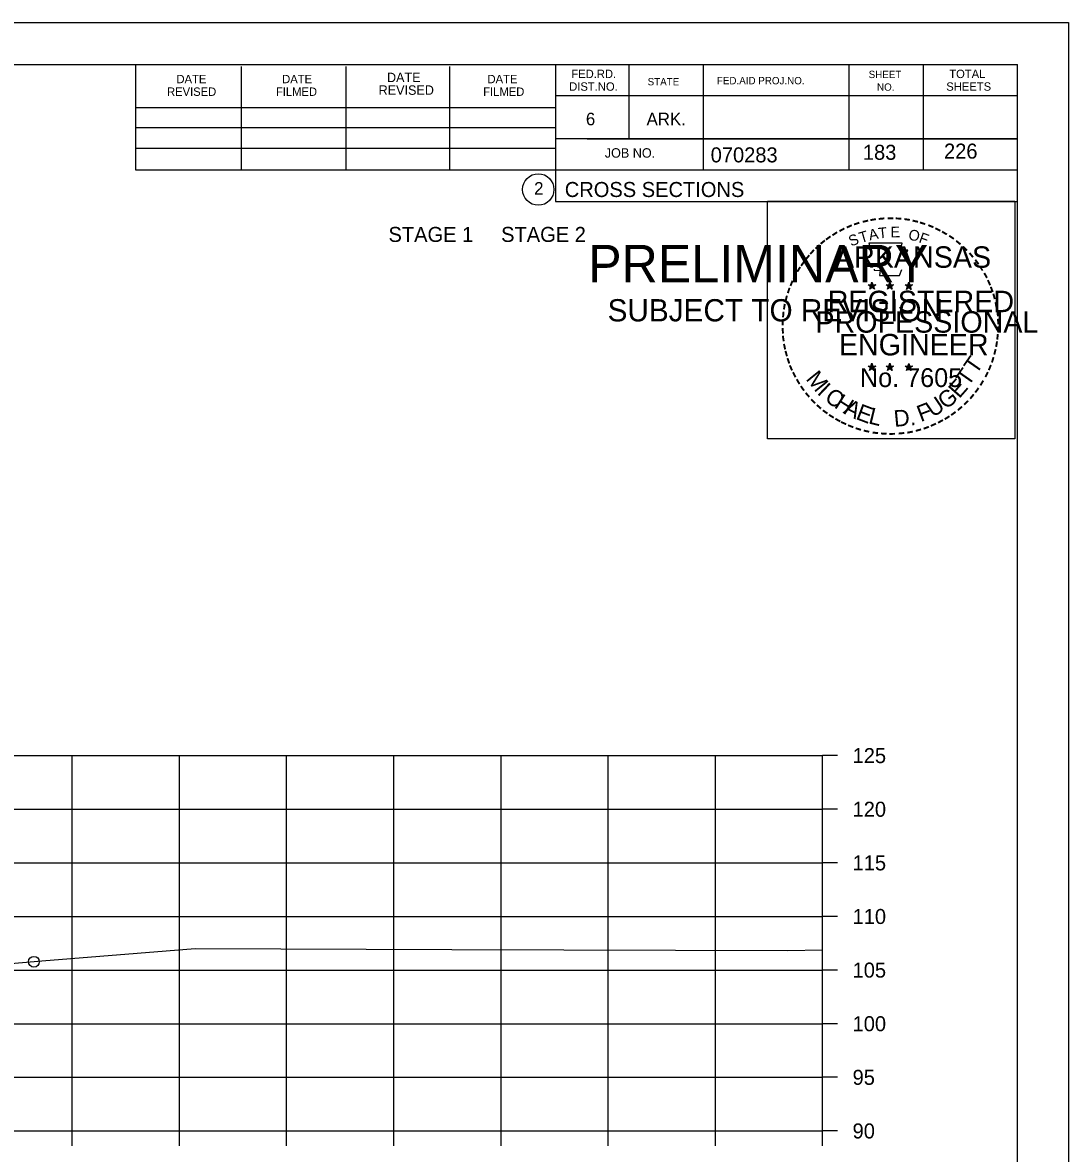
# Model space of a CAD drawing. Extents: x 1175611 to 1176402, y -433344 to -416213.
# Drawn here: x 1175846.3 to 1175943.9, y -425555.5 to -425450 of the extents above; entities that cross this region are included whole.
import ezdxf

# ---------------------------------------------------------------- set-up
doc = ezdxf.new("R2010")
doc.units = 0
for name, color, linetype in [('Default', 7, 'Continuous'), ('R_Axis', 7, 'Continuous'), ('R_Axis Annot', 7, 'Continuous'), ('R_Border', 7, 'Continuous'), ('R_Border Notes', 7, 'Continuous'), ('R_Border PE', 7, 'Continuous'), ('R_Border Prem', 7, 'Continuous'), ('R_Exist Surface', 7, 'Continuous'), ('R_Grid', 7, 'Continuous'), ('R_No Plot', 7, 'Continuous')]:
    doc.layers.add(name, color=color, linetype=linetype)

msp = doc.modelspace()

# ---------------------------------------------------------------- linework, layer by layer
at = {"layer": 'R_Axis'}
for p, q in [((1175920.97, -425553.38), (1175920.97, -425518.38)), ((1175922.37, -425518.38), (1175920.97, -425518.38)), ((1175922.37, -425523.38), (1175920.97, -425523.38)), ((1175922.37, -425528.38), (1175920.97, -425528.38)), ((1175922.37, -425533.38), (1175920.97, -425533.38)), ((1175922.37, -425538.38), (1175920.97, -425538.38)), ((1175922.37, -425543.38), (1175920.97, -425543.38)), ((1175922.37, -425548.38), (1175920.97, -425548.38)), ((1175640.97, -425553.38), (1175920.97, -425553.38)), ((1175850.97, -425554.78), (1175850.97, -425553.38)), ((1175860.97, -425554.78), (1175860.97, -425553.38)), ((1175870.97, -425554.78), (1175870.97, -425553.38)), ((1175880.97, -425554.78), (1175880.97, -425553.38)), ((1175890.97, -425554.78), (1175890.97, -425553.38)), ((1175900.97, -425554.78), (1175900.97, -425553.38)), ((1175910.97, -425554.78), (1175910.97, -425553.38)), ((1175920.97, -425554.78), (1175920.97, -425553.38)), ((1175922.37, -425553.38), (1175920.97, -425553.38))]:
    msp.add_line(p, q, dxfattribs=at)
at = {"layer": 'R_Border'}
for p, q in [((1175622.97, -425453.92), (1175939.15, -425453.92)), ((1175856.89, -425463.8), (1175856.89, -425453.92)), ((1175866.75, -425463.8), (1175866.75, -425454.12)), ((1175876.51, -425463.8), (1175876.51, -425454.12)), ((1175886.19, -425463.8), (1175886.19, -425454.12)), ((1175896.05, -425453.92), (1175896.05, -425466.72)), ((1175902.89, -425453.92), (1175902.89, -425460.86)), ((1175909.83, -425453.92), (1175909.83, -425463.8)), ((1175923.41, -425453.92), (1175923.41, -425463.8)), ((1175930.35, -425453.92), (1175930.35, -425463.8)), ((1175939.15, -425659.38), (1175939.15, -425453.92)), ((1175939.15, -425456.86), (1175896.05, -425456.86)), ((1175939.15, -425456.84), (1175939.15, -425456.84)), ((1175856.89, -425457.94), (1175896.05, -425457.94)), ((1175856.89, -425459.8), (1175896.05, -425459.8)), ((1175939.15, -425460.86), (1175896.05, -425460.86)), ((1175899.01, -425460.86), (1175939.15, -425460.86)), ((1175856.89, -425463.8), (1175856.89, -425461.74)), ((1175856.89, -425461.74), (1175896.05, -425461.74)), ((1175939.15, -425463.8), (1175856.89, -425463.8)), ((1175896.05, -425466.72), (1175939.15, -425466.72))]:
    msp.add_line(p, q, dxfattribs=at)
msp.add_circle((1175894.44, -425465.59), 1.47, dxfattribs=at)
at = {"layer": 'R_Border PE'}
for p, q in [((1175925.23, -425474.48), (1175925.58, -425474.59)), ((1175925.23, -425474.48), (1175925.49, -425474.52)), ((1175925.23, -425474.48), (1175925.47, -425474.6)), ((1175925.37, -425474.88), (1175925.58, -425474.59)), ((1175925.37, -425474.88), (1175925.49, -425474.64)), ((1175925.37, -425474.88), (1175925.58, -425474.67)), ((1175925.58, -425474.22), (1175925.54, -425474.47)), ((1175925.58, -425474.59), (1175925.58, -425474.22)), ((1175925.58, -425474.22), (1175925.63, -425474.47)), ((1175925.93, -425474.48), (1175925.58, -425474.59)), ((1175925.8, -425474.88), (1175925.58, -425474.59)), ((1175925.8, -425474.88), (1175925.58, -425474.67)), ((1175925.93, -425474.48), (1175925.64, -425474.52)), ((1175925.8, -425474.88), (1175925.66, -425474.59)), ((1175925.93, -425474.48), (1175925.73, -425474.58)), ((1175926.9, -425474.48), (1175927.25, -425474.59)), ((1175926.9, -425474.48), (1175927.16, -425474.52)), ((1175926.9, -425474.48), (1175927.14, -425474.6)), ((1175927.04, -425474.88), (1175927.25, -425474.59)), ((1175927.04, -425474.88), (1175927.16, -425474.64)), ((1175927.04, -425474.88), (1175927.25, -425474.67)), ((1175927.25, -425474.22), (1175927.21, -425474.47)), ((1175927.25, -425474.59), (1175927.25, -425474.22)), ((1175927.25, -425474.22), (1175927.3, -425474.47)), ((1175927.6, -425474.48), (1175927.25, -425474.59)), ((1175927.47, -425474.88), (1175927.25, -425474.59)), ((1175927.47, -425474.88), (1175927.25, -425474.67)), ((1175927.6, -425474.48), (1175927.31, -425474.52)), ((1175927.47, -425474.88), (1175927.33, -425474.59)), ((1175927.6, -425474.48), (1175927.4, -425474.58)), ((1175928.67, -425474.49), (1175929.02, -425474.6)), ((1175928.67, -425474.49), (1175928.92, -425474.53)), ((1175928.67, -425474.49), (1175928.91, -425474.61)), ((1175928.8, -425474.9), (1175929.02, -425474.6)), ((1175928.8, -425474.9), (1175928.93, -425474.65)), ((1175928.8, -425474.9), (1175929.02, -425474.68)), ((1175929.02, -425474.23), (1175928.98, -425474.49)), ((1175929.02, -425474.6), (1175929.02, -425474.23)), ((1175929.02, -425474.23), (1175929.07, -425474.48)), ((1175929.36, -425474.49), (1175929.02, -425474.6)), ((1175929.23, -425474.9), (1175929.02, -425474.6)), ((1175929.23, -425474.9), (1175929.02, -425474.68)), ((1175929.36, -425474.49), (1175929.08, -425474.54)), ((1175929.23, -425474.9), (1175929.09, -425474.6)), ((1175929.36, -425474.49), (1175929.16, -425474.59)), ((1175925.23, -425482.05), (1175925.58, -425482.16)), ((1175925.23, -425482.05), (1175925.48, -425482.09)), ((1175925.23, -425482.05), (1175925.47, -425482.17)), ((1175925.36, -425482.46), (1175925.58, -425482.16)), ((1175925.36, -425482.46), (1175925.49, -425482.21)), ((1175925.58, -425481.79), (1175925.54, -425482.05)), ((1175925.58, -425482.16), (1175925.58, -425481.79)), ((1175925.58, -425481.79), (1175925.63, -425482.04)), ((1175925.93, -425482.05), (1175925.58, -425482.16)), ((1175925.79, -425482.46), (1175925.58, -425482.16)), ((1175925.93, -425482.05), (1175925.64, -425482.1)), ((1175925.79, -425482.46), (1175925.66, -425482.17)), ((1175925.93, -425482.05), (1175925.72, -425482.15)), ((1175926.9, -425482.05), (1175927.25, -425482.16)), ((1175926.9, -425482.05), (1175927.15, -425482.09)), ((1175926.9, -425482.05), (1175927.14, -425482.17)), ((1175927.03, -425482.46), (1175927.25, -425482.16)), ((1175927.03, -425482.46), (1175927.16, -425482.21)), ((1175927.25, -425481.79), (1175927.21, -425482.05)), ((1175927.25, -425482.16), (1175927.25, -425481.79)), ((1175927.25, -425481.79), (1175927.3, -425482.04)), ((1175927.6, -425482.05), (1175927.25, -425482.16)), ((1175927.46, -425482.46), (1175927.25, -425482.16)), ((1175927.6, -425482.05), (1175927.31, -425482.1)), ((1175927.46, -425482.46), (1175927.32, -425482.17)), ((1175927.6, -425482.05), (1175927.39, -425482.15)), ((1175928.67, -425482.06), (1175929.02, -425482.17)), ((1175928.67, -425482.06), (1175928.92, -425482.1)), ((1175928.67, -425482.06), (1175928.9, -425482.18)), ((1175928.8, -425482.47), (1175929.02, -425482.17)), ((1175929.02, -425481.8), (1175928.97, -425482.06)), ((1175929.02, -425482.17), (1175929.02, -425481.8)), ((1175929.02, -425481.8), (1175929.06, -425482.05)), ((1175929.36, -425482.06), (1175929.02, -425482.17)), ((1175929.23, -425482.47), (1175929.02, -425482.17)), ((1175929.36, -425482.06), (1175929.08, -425482.11)), ((1175929.23, -425482.47), (1175929.09, -425482.18)), ((1175929.36, -425482.06), (1175929.16, -425482.16)), ((1175925.36, -425482.46), (1175925.58, -425482.24)), ((1175925.79, -425482.46), (1175925.58, -425482.24)), ((1175927.03, -425482.46), (1175927.25, -425482.24)), ((1175927.46, -425482.46), (1175927.25, -425482.24)), ((1175928.8, -425482.47), (1175928.93, -425482.22)), ((1175928.8, -425482.47), (1175929.01, -425482.25)), ((1175929.23, -425482.47), (1175929.01, -425482.25))]:
    msp.add_line(p, q, dxfattribs=at)
for points in [[(1175925.28, -425470.6), (1175925.54, -425471.42)], [(1175928.79, -425471.52), (1175928.93, -425471.24), (1175928.24, -425471.26), (1175928.39, -425470.6), (1175925.28, -425470.6)], [(1175925.77, -425473.02), (1175925.77, -425473.11), (1175926.33, -425473.13), (1175926.28, -425473.6), (1175928.15, -425473.6), (1175928.35, -425473.06)], [(1175925.58, -425474.22), (1175925.8, -425474.88), (1175925.23, -425474.48), (1175925.93, -425474.48), (1175925.37, -425474.88), (1175925.58, -425474.22)], [(1175927.25, -425474.22), (1175927.47, -425474.88), (1175926.9, -425474.48), (1175927.6, -425474.48), (1175927.04, -425474.88), (1175927.25, -425474.22)], [(1175929.02, -425474.23), (1175929.23, -425474.9), (1175928.67, -425474.49), (1175929.36, -425474.49), (1175928.8, -425474.9), (1175929.02, -425474.23)], [(1175925.58, -425481.79), (1175925.79, -425482.46), (1175925.23, -425482.05), (1175925.93, -425482.05), (1175925.36, -425482.46), (1175925.58, -425481.79)], [(1175927.25, -425481.79), (1175927.46, -425482.46), (1175926.9, -425482.05), (1175927.6, -425482.05), (1175927.03, -425482.46), (1175927.25, -425481.79)], [(1175929.02, -425481.8), (1175929.23, -425482.47), (1175928.67, -425482.06), (1175929.36, -425482.06), (1175928.8, -425482.47), (1175929.02, -425481.8)]]:
    msp.add_lwpolyline(points, dxfattribs=at)
for centre, radius in [((1175925.58, -425474.59), 0.172), ((1175925.58, -425474.59), 0.145), ((1175925.58, -425474.59), 0.116), ((1175925.58, -425474.59), 0.0991), ((1175925.58, -425474.59), 0.0747), ((1175925.58, -425474.59), 0.0495), ((1175925.58, -425474.59), 0.0296), ((1175927.25, -425474.59), 0.172), ((1175927.25, -425474.59), 0.145), ((1175927.25, -425474.59), 0.116), ((1175927.25, -425474.59), 0.0991), ((1175927.25, -425474.59), 0.0747), ((1175927.25, -425474.59), 0.0495), ((1175927.25, -425474.59), 0.0296), ((1175929.02, -425474.6), 0.172), ((1175929.02, -425474.6), 0.145), ((1175929.02, -425474.6), 0.116), ((1175929.02, -425474.6), 0.0991), ((1175929.02, -425474.6), 0.0747), ((1175929.02, -425474.6), 0.0495), ((1175929.02, -425474.6), 0.0296), ((1175925.58, -425482.16), 0.172), ((1175925.58, -425482.16), 0.145), ((1175925.58, -425482.16), 0.116), ((1175925.58, -425482.16), 0.0991), ((1175925.58, -425482.16), 0.0747), ((1175925.58, -425482.16), 0.0495), ((1175925.58, -425482.16), 0.0296), ((1175927.25, -425482.16), 0.172), ((1175927.25, -425482.16), 0.145), ((1175927.25, -425482.16), 0.116), ((1175927.25, -425482.16), 0.0991), ((1175927.25, -425482.16), 0.0747), ((1175927.25, -425482.16), 0.0495), ((1175927.25, -425482.16), 0.0296), ((1175929.01, -425482.17), 0.172), ((1175929.01, -425482.17), 0.145), ((1175929.01, -425482.17), 0.116), ((1175929.01, -425482.17), 0.0991), ((1175929.01, -425482.17), 0.0747), ((1175929.01, -425482.17), 0.0495), ((1175929.01, -425482.17), 0.0296)]:
    msp.add_circle(centre, radius, dxfattribs=at)
at = {"layer": 'R_Exist Surface'}
msp.add_lwpolyline([(1175840.51, -425538.17), (1175848.13, -425537.53), (1175862.43, -425536.38), (1175886.37, -425536.46), (1175917.71, -425536.56), (1175920.97, -425536.5)], dxfattribs=at)
at = {"layer": 'R_Grid'}
for p, q in [((1175640.97, -425518.38), (1175920.97, -425518.38)), ((1175850.97, -425553.38), (1175850.97, -425518.38)), ((1175860.97, -425553.38), (1175860.97, -425518.38)), ((1175870.97, -425553.38), (1175870.97, -425518.38)), ((1175880.97, -425553.38), (1175880.97, -425518.38)), ((1175890.97, -425553.38), (1175890.97, -425518.38)), ((1175900.97, -425553.38), (1175900.97, -425518.38)), ((1175910.97, -425553.38), (1175910.97, -425518.38)), ((1175920.97, -425553.38), (1175920.97, -425518.38)), ((1175640.97, -425523.38), (1175920.97, -425523.38)), ((1175640.97, -425528.38), (1175920.97, -425528.38)), ((1175640.97, -425533.38), (1175920.97, -425533.38)), ((1175640.97, -425538.38), (1175920.97, -425538.38)), ((1175640.97, -425543.38), (1175920.97, -425543.38)), ((1175640.97, -425548.38), (1175920.97, -425548.38)), ((1175640.97, -425553.38), (1175920.97, -425553.38))]:
    msp.add_line(p, q, dxfattribs=at)
at = {"layer": 'R_No Plot'}
msp.add_line((1175610.57, -425450.03), (1175943.91, -425450.03), dxfattribs=at)
for points in [[(1175610.57, -425450.03), (1175943.91, -425450.03), (1175943.91, -425663.37), (1175610.57, -425663.37)], [(1175915.82, -425466.69), (1175938.92, -425466.69), (1175938.92, -425488.84), (1175915.82, -425488.84)]]:
    msp.add_lwpolyline(points, close=True, dxfattribs=at)
msp.add_circle((1175847.39, -425537.6), 0.5, dxfattribs=at)

# ---------------------------------------------------------------- texts
at = {"layer": 'Default'}
msp.add_text('STAGE 1     STAGE 2', height=1.4, dxfattribs=at).set_placement((1175880.47, -425470.48))
at = {"layer": 'R_Axis Annot'}
for s, p in [('125', (1175923.77, -425519.08)), ('120', (1175923.77, -425524.08)), ('115', (1175923.77, -425529.08)), ('110', (1175923.77, -425534.08)), ('105', (1175923.77, -425539.08)), ('100', (1175923.77, -425544.08)), ('95', (1175923.77, -425549.08)), ('90', (1175923.77, -425554.08))]:
    msp.add_text(s, height=1.4, dxfattribs=at).set_placement(p)
at = {"layer": 'R_Border'}
for s, height, p in [('DATE', 0.879, (1175880.33, -425455.58)), ('FED.RD.', 0.782, (1175897.53, -425455.2)), ('SHEET', 0.684, (1175925.27, -425455.2)), ('TOTAL', 0.782, (1175932.79, -425455.2)), ('DATE', 0.782, (1175860.69, -425455.68)), ('DATE', 0.782, (1175870.55, -425455.68)), ('DATE', 0.782, (1175889.71, -425455.68)), ('DIST.NO.', 0.782, (1175897.33, -425456.38)), ('STATE', 0.684, (1175904.65, -425455.88)), ('FED.AID PROJ.NO.', 0.684, (1175911.11, -425455.78)), ('NO.', 0.684, (1175926.05, -425456.38)), ('SHEETS', 0.782, (1175932.51, -425456.38)), ('REVISED', 0.782, (1175859.81, -425456.86)), ('FILMED', 0.782, (1175869.97, -425456.86)), ('REVISED', 0.879, (1175879.55, -425456.76)), ('FILMED', 0.782, (1175889.31, -425456.86)), ('6', 1.17, (1175898.89, -425459.6)), ('ARK.', 1.172, (1175904.55, -425459.6)), ('JOB NO.', 0.879, (1175900.65, -425462.62)), ('070283', 1.4, (1175910.53, -425463.06)), ('2', 1.17, (1175894.06, -425466.07)), ('CROSS SECTIONS', 1.4, (1175896.92, -425466.29))]:
    msp.add_text(s, height=height, rotation=360, dxfattribs=at).set_placement(p)
at = {"layer": 'R_Border Notes'}
for s, p in [('183', (1175924.73, -425462.82)), ('226', (1175932.3, -425462.71))]:
    msp.add_text(s, height=1.4, dxfattribs=at).set_placement(p)
at = {"layer": 'R_Border PE'}
for s, height, rotation, p in [('-', 1.6, 13.6301, (1175924.77, -425469.23)), ('-', 1.6, 10.2193, (1175925.45, -425469.07)), ('-', 1.6, 5.8968, (1175926.18, -425468.96)), ('-', 1.6, 0.1862, (1175926.95, -425468.89)), ('-', 1.6, 357.743, (1175927.67, -425468.9)), ('-', 1.6, 352.1617, (1175928.42, -425468.95)), ('-', 1.6, 347.2049, (1175929.14, -425469.07)), ('-', 1.6, 34.0636, (1175922.16, -425470.43)), ('-', 1.6, 28.7918, (1175922.76, -425470.06)), ('-', 1.6, 24.3072, (1175923.39, -425469.74)), ('-', 1.6, 19.1761, (1175924.02, -425469.47)), ('T', 1, 16.4036, (1175924.54, -425470.59)), ('A', 1, 11.2132, (1175925.37, -425470.34)), ('T', 1, 6.0228, (1175926.22, -425470.17)), ('E', 1, 0.8323, (1175927.32, -425470.06)), ('O', 1, 350.4515, (1175928.93, -425470.27)), ('-', 1.6, 342.3362, (1175929.77, -425469.22)), ('-', 1.6, 337.8551, (1175930.51, -425469.45)), ('-', 1.6, 334.1211, (1175931.14, -425469.72)), ('-', 1.6, 329.6409, (1175931.72, -425470)), ('-', 1.6, 38.9507, (1175921.1, -425471.2)), ('-', 1.6, 36.2317, (1175921.58, -425470.82)), ('S', 1, 21.594, (1175923.63, -425470.92)), ('F', 1, 340.0707, (1175929.88, -425470.5)), ('-', 1.6, 325.8627, (1175932.36, -425470.36)), ('-', 1.6, 320.5297, (1175932.97, -425470.79)), ('-', 1.6, 50.6142, (1175919.82, -425472.58)), ('-', 1.6, 48.423, (1175920.22, -425472.09)), ('-', 1.6, 42.9622, (1175920.67, -425471.62)), ('ARKANSAS', 2, 360, (1175922.13, -425472.89)), ('-', 1.6, 315.5786, (1175933.57, -425471.28)), ('-', 1.6, 309.8797, (1175934.14, -425471.83)), ('-', 1.6, 54.2325, (1175919.41, -425473.15)), ('-', 1.6, 306.6522, (1175934.66, -425472.43)), ('-', 1.4, 303.6753, (1175935.15, -425473)), ('-', 1.6, 62.8713, (1175918.77, -425474.29)), ('-', 1.6, 58.0706, (1175919.08, -425473.67)), ('-', 1.6, 299.6684, (1175935.47, -425473.6)), ('-', 1.6, 72.3945, (1175918.29, -425475.53)), ('-', 1.6, 67.7743, (1175918.51, -425474.9)), ('DWB', 0.01, 360, (1175925.57, -425474.59)), ('DWB', 0.01, 360, (1175927.24, -425474.59)), ('DWB', 0.01, 360, (1175929, -425474.6)), ('-', 1.6, 294.6628, (1175935.79, -425474.21)), ('-', 1.6, 290.5728, (1175936.05, -425474.79)), ('-', 1.6, 75.461, (1175918.09, -425476.24)), ('REGISTERED', 2, 360, (1175921.45, -425477.03)), ('-', 1.6, 285.1233, (1175936.28, -425475.37)), ('-', 1.6, 81.2013, (1175917.96, -425476.96)), ('PROFESSIONAL', 2, 360, (1175920.3, -425478.94)), ('-', 1.6, 280.5493, (1175936.48, -425476.11)), ('-', 1.6, 276.5962, (1175936.65, -425476.88)), ('-', 1.6, 89.0622, (1175917.86, -425478.35)), ('-', 1.6, 85.1863, (1175917.89, -425477.65)), ('-', 1.6, 274.3301, (1175936.71, -425477.6)), ('-', 1.6, 94.1959, (1175917.9, -425479.07)), ('ENGINEER', 2, 360, (1175922.49, -425481.06)), ('-', 1.6, 269.9407, (1175936.74, -425478.24)), ('-', 1.6, 98.9479, (1175917.97, -425479.74)), ('-', 1.6, 101.7149, (1175918.1, -425480.47)), ('-', 1.6, 260.9953, (1175936.65, -425479.56)), ('-', 1.6, 263.5172, (1175936.72, -425478.9)), ('-', 1.6, 105.4578, (1175918.27, -425481.07)), ('T', 1.54, 55.055, (1175935.3, -425482.9)), ('-', 1.6, 255.7626, (1175936.54, -425480.23)), ('-', 1.6, 109.0874, (1175918.48, -425481.7)), ('-', 1.6, 114.0643, (1175918.73, -425482.3)), ('DWB', 0.01, 360, (1175925.56, -425482.16)), ('DWB', 0.01, 360, (1175927.23, -425482.17)), ('DWB', 0.01, 360, (1175929, -425482.17)), ('T', 1.54, 55.055, (1175934.57, -425484.02)), ('-', 1.6, 247.8887, (1175936.14, -425481.63)), ('-', 1.6, 252.8681, (1175936.36, -425480.95)), ('-', 1.6, 115.7289, (1175919.04, -425482.91)), ('-', 1.6, 120.4471, (1175919.4, -425483.5)), ('M', 1.54, 308.9175, (1175919.35, -425483.27)), ('No. 7605', 1.757, 360, (1175924.46, -425484.01)), ('E', 1.54, 48.7313, (1175933.72, -425485.14)), ('-', 1.6, 244.6197, (1175935.87, -425482.26)), ('-', 1.6, 125.8934, (1175919.8, -425484.06)), ('I', 1.54, 316.4636, (1175920.39, -425484.59)), ('C', 1.54, 324.0197, (1175921.06, -425485.21)), ('G', 1.54, 38.2173, (1175932.47, -425486.16)), ('-', 1.6, 233.8452, (1175935.08, -425483.66)), ('-', 1.6, 239.0712, (1175935.48, -425483.01)), ('-', 1.6, 130.7181, (1175920.26, -425484.61)), ('-', 1.6, 134.2238, (1175920.78, -425485.16)), ('H', 1.54, 327.5342, (1175921.97, -425485.87)), ('A', 1.54, 332.5513, (1175922.83, -425486.4)), ('U', 1.54, 34.4052, (1175931.27, -425486.9)), ('-', 1.6, 225.7653, (1175934.17, -425484.79)), ('-', 1.6, 231.2538, (1175934.65, -425484.23)), ('-', 1.6, 138.9338, (1175921.3, -425485.62)), ('-', 1.6, 144.6463, (1175921.86, -425486.03)), ('E', 1.54, 339.2068, (1175923.99, -425486.97)), ('L', 1.54, 346.2929, (1175925.18, -425487.39)), ('D.', 1.54, 5.2602, (1175927.68, -425487.73)), ('F', 1.54, 20.8202, (1175930.13, -425487.29)), ('-', 1.6, 215.7363, (1175933.1, -425485.77)), ('-', 1.6, 221.0851, (1175933.65, -425485.3)), ('-', 1.6, 148.0898, (1175922.42, -425486.4)), ('-', 1.6, 151.5704, (1175923, -425486.72)), ('-', 1.6, 154.6002, (1175923.52, -425486.97)), ('-', 1.6, 204.2516, (1175931.38, -425486.82)), ('-', 1.6, 207.3568, (1175932.01, -425486.5)), ('-', 1.6, 212.2491, (1175932.56, -425486.16)), ('-', 1.6, 158.5612, (1175924.15, -425487.22)), ('-', 1.6, 162.7983, (1175924.83, -425487.44)), ('-', 1.6, 167.5555, (1175925.55, -425487.6)), ('-', 1.6, 173.1155, (1175926.32, -425487.71)), ('-', 1.6, 176.5183, (1175927.07, -425487.76)), ('-', 1.6, 181.5918, (1175927.81, -425487.75)), ('-', 1.6, 185.8167, (1175928.62, -425487.67)), ('-', 1.6, 191.2858, (1175929.36, -425487.54)), ('-', 1.6, 195.4743, (1175930.09, -425487.34)), ('-', 1.6, 200.7184, (1175930.76, -425487.1))]:
    msp.add_text(s, height=height, rotation=rotation, dxfattribs=at).set_placement(p)
at = {"layer": 'R_Border Prem'}
for s, height, p in [('PRELIMINARY', 3.5, (1175899.1, -425474.26)), ('DWB', 0.01, (1175899.85, -425472.41)), ('SUBJECT TO REVISION', 2.0751, (1175900.91, -425477.89))]:
    msp.add_text(s, height=height, rotation=360, dxfattribs=at).set_placement(p)

doc.saveas('drawing.dxf')
